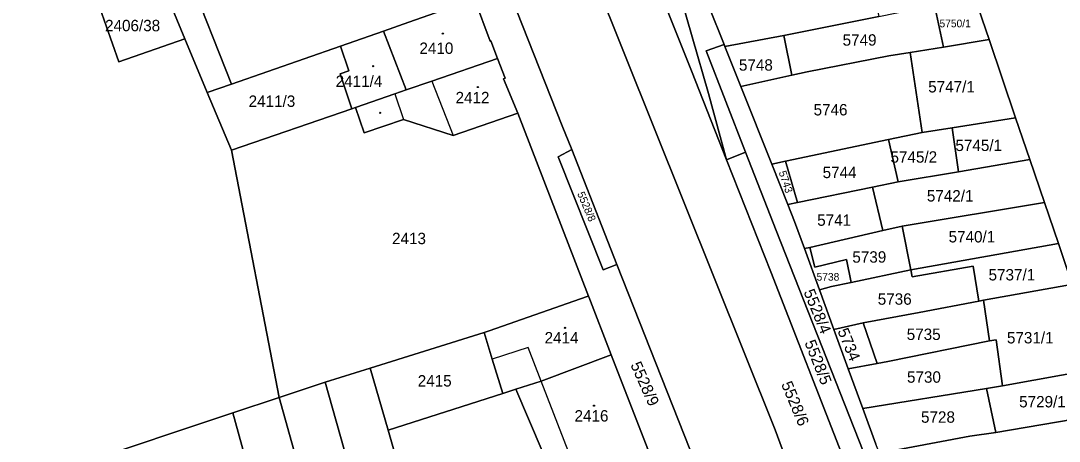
# Model space of a CAD drawing. Extents: x -596233 to -595156, y -1161235 to -1159375.
# Drawn here: x -595540.2 to -595385.4, y -1160534.7 to -1160472 of the extents above; entities that cross this region are included whole.
import ezdxf

# ---------------------------------------------------------------- set-up
doc = ezdxf.new("R2010")
doc.units = 0
for name, color, linetype in [('KN_CAR_KR', 7, 'Continuous'), ('KN_KULTURY', 7, 'Continuous'), ('KN_PARC_CIS_POZ', 7, 'Continuous'), ('KN_PARC_CIS_STAV', 7, 'Continuous'), ('KN_PARC_PLOCHA', 7, 'Continuous'), ('parcely_l', 7, 'Continuous')]:
    doc.layers.add(name, color=color, linetype=linetype)

msp = doc.modelspace()

# ---------------------------------------------------------------- linework, layer by layer
at = {"layer": 'KN_CAR_KR'}
for points in [[(-595478.93, -1160481.06), (-595475.78, -1160489.16)], [(-595484.48, -1160482.96), (-595483.18, -1160486.75)], [(-595464.57, -1160520.79), (-595469.94, -1160522.51)], [(-595462.66, -1160525.8), (-595464.57, -1160520.79)], [(-595458.27, -1160537.08), (-595462.66, -1160525.8)]]:
    msp.add_lwpolyline(points, dxfattribs=at)
at = {"layer": 'KN_KULTURY'}
for centre, radius in [((-595477.31, -1160473.97), 0.09), ((-595477.31, -1160473.97), 0.0398), ((-595487.7, -1160478.81), 0.09), ((-595487.7, -1160478.81), 0.0398), ((-595472.1, -1160481.93), 0.09), ((-595472.1, -1160481.93), 0.0398), ((-595486.65, -1160485.78), 0.09), ((-595486.65, -1160485.78), 0.0398), ((-595459.11, -1160517.83), 0.09), ((-595459.11, -1160517.83), 0.0398), ((-595454.78, -1160529.44), 0.09), ((-595454.78, -1160529.44), 0.0398)]:
    msp.add_circle(centre, radius, dxfattribs=at)
at = {"layer": 'KN_PARC_PLOCHA'}
for points in [[(-595480.11, -1160449.77), (-595472.61, -1160468.77), (-595482.39, -1160472.26), (-595486.17, -1160473.58), (-595492.56, -1160475.81), (-595508.83, -1160481.48), (-595528.05, -1160432.83), (-595511.82, -1160426.4), (-595509.73, -1160425.53), (-595507.69, -1160424.76), (-595503.18, -1160423.06), (-595492.34, -1160419.07), (-595485.65, -1160435.91), (-595483.73, -1160440.75)], [(-595457.13, -1160420.53), (-595452.68, -1160423.67), (-595454.14, -1160424.99), (-595454.84, -1160426.07), (-595455.1, -1160426.47), (-595455.14, -1160426.59), (-595455.63, -1160428.18), (-595455.9, -1160430.15), (-595455.46, -1160432.53), (-595443.78, -1160461.9), (-595443.74, -1160462.31), (-595442.58, -1160465.95), (-595437.71, -1160482.89), (-595435.02, -1160492.76), (-595440.26, -1160479.52), (-595450.45, -1160453.97), (-595457.27, -1160436.43), (-595463.58, -1160420.48), (-595460.73, -1160419.28)], [(-595510.84, -1160422.72), (-595509.73, -1160425.53), (-595511.82, -1160426.4), (-595528.05, -1160432.83), (-595508.83, -1160481.48), (-595512.47, -1160482.74), (-595515.77, -1160474.76), (-595519.03, -1160466.88), (-595535.01, -1160428.25), (-595525.01, -1160424.53), (-595512.03, -1160419.7)], [(-595412.29, -1160471.4), (-595426.49, -1160474.25), (-595435.25, -1160475.89), (-595435.37, -1160475.6), (-595437.6, -1160470), (-595431.78, -1160468.85), (-595430.08, -1160468.51), (-595413.69, -1160465.26)], [(-595515.77, -1160474.76), (-595525.61, -1160478.19), (-595528.45, -1160470.12), (-595519.03, -1160466.88)], [(-595469.16, -1160477.68), (-595478.93, -1160481.06), (-595482.76, -1160482.37), (-595486.17, -1160473.58), (-595482.39, -1160472.26), (-595472.61, -1160468.77), (-595470.28, -1160475.11), (-595470.14, -1160475.05)], [(-595395.86, -1160474.84), (-595402.67, -1160476), (-595404.01, -1160469.74), (-595403.74, -1160469.69), (-595397.98, -1160468.59)], [(-595402.67, -1160476), (-595407.63, -1160476.77), (-595410.8, -1160477.27), (-595423, -1160479.66), (-595425.3, -1160480.15), (-595426.49, -1160474.25), (-595412.29, -1160471.4), (-595404.01, -1160469.74)], [(-595482.76, -1160482.37), (-595484.48, -1160482.96), (-595490.33, -1160484.97), (-595490.89, -1160485.16), (-595492.64, -1160479.94), (-595491.34, -1160479.5), (-595492.56, -1160475.81), (-595486.17, -1160473.58)], [(-595425.3, -1160480.15), (-595432.87, -1160481.87), (-595435.25, -1160475.89), (-595426.49, -1160474.25)], [(-595391.91, -1160486.51), (-595401.38, -1160488), (-595405.86, -1160488.71), (-595407.63, -1160476.77), (-595402.67, -1160476), (-595395.86, -1160474.84)], [(-595490.89, -1160485.16), (-595508.84, -1160491.32), (-595512.47, -1160482.74), (-595508.83, -1160481.48), (-595492.56, -1160475.81), (-595491.34, -1160479.5), (-595492.64, -1160479.94)], [(-595466.15, -1160485.82), (-595475.78, -1160489.16), (-595483.18, -1160486.75), (-595489.02, -1160488.76), (-595490.33, -1160484.97), (-595484.48, -1160482.96), (-595482.76, -1160482.37), (-595478.93, -1160481.06), (-595469.16, -1160477.68), (-595468.04, -1160480.6), (-595468.28, -1160480.69)], [(-595405.86, -1160488.71), (-595410.86, -1160489.76), (-595426.24, -1160492.99), (-595428.28, -1160493.42), (-595432.87, -1160481.87), (-595425.3, -1160480.15), (-595423, -1160479.66), (-595410.8, -1160477.27), (-595407.63, -1160476.77)], [(-595466.15, -1160485.82), (-595455.62, -1160513.1), (-595455.78, -1160513.16), (-595470.4, -1160518.26), (-595471.16, -1160518.52), (-595488.16, -1160523.84), (-595494.86, -1160525.94), (-595501.74, -1160528.22), (-595508.84, -1160491.32), (-595490.89, -1160485.16), (-595490.33, -1160484.97), (-595489.02, -1160488.76), (-595483.18, -1160486.75), (-595475.78, -1160489.16)], [(-595389.79, -1160492.75), (-595400.44, -1160494.55), (-595401.38, -1160488), (-595391.91, -1160486.51)], [(-595400.44, -1160494.55), (-595409.42, -1160496.07), (-595410.86, -1160489.76), (-595405.86, -1160488.71), (-595401.38, -1160488)], [(-595409.42, -1160496.07), (-595413.27, -1160496.86), (-595424.44, -1160499.14), (-595426.24, -1160492.99), (-595410.86, -1160489.76)], [(-595451.35, -1160508.39), (-595453.41, -1160509.18), (-595460.14, -1160492.36), (-595458.09, -1160491.24)], [(-595387.16, -1160611.89), (-595387.99, -1160611.48), (-595389.9, -1160609.22), (-595391.18, -1160606.14), (-595392.54, -1160599.46), (-595400.06, -1160581.41), (-595406.58, -1160565.06), (-595417.51, -1160537.42), (-595428.41, -1160509.48), (-595435.02, -1160492.76), (-595432.17, -1160491.65), (-595427.63, -1160503.3), (-595402.33, -1160567.51), (-595397.47, -1160580.14), (-595392.95, -1160593.88)], [(-595424.44, -1160499.14), (-595425.89, -1160499.44), (-595428.28, -1160493.42), (-595426.24, -1160492.99)], [(-595387.61, -1160499.17), (-595408.84, -1160502.67), (-595411.72, -1160503.33), (-595413.27, -1160496.86), (-595409.42, -1160496.07), (-595400.44, -1160494.55), (-595389.79, -1160492.75)], [(-595411.72, -1160503.33), (-595422.6, -1160505.84), (-595423.4, -1160506.02), (-595424.87, -1160502), (-595425.89, -1160499.44), (-595424.44, -1160499.14), (-595413.27, -1160496.86)], [(-595385.54, -1160505.27), (-595407.56, -1160509.17), (-595408.84, -1160502.67), (-595387.61, -1160499.17)], [(-595407.56, -1160509.17), (-595416.45, -1160511.06), (-595417.14, -1160507.66), (-595421.83, -1160508.79), (-595422.6, -1160505.84), (-595411.72, -1160503.33), (-595408.84, -1160502.67)], [(-595416.45, -1160511.06), (-595419.36, -1160511.68), (-595421.16, -1160512.15), (-595423.4, -1160506.02), (-595422.6, -1160505.84), (-595421.83, -1160508.79), (-595417.14, -1160507.66)], [(-595383.47, -1160511.37), (-595383.9, -1160511.44), (-595396.7, -1160513.71), (-595397.38, -1160513.84), (-595398.25, -1160508.65), (-595407.35, -1160510.22), (-595407.56, -1160509.17), (-595385.54, -1160505.27)], [(-595397.38, -1160513.84), (-595406.3, -1160515.56), (-595414.64, -1160517.08), (-595419, -1160518.08), (-595421.16, -1160512.15), (-595419.36, -1160511.68), (-595416.45, -1160511.06), (-595407.56, -1160509.17), (-595407.35, -1160510.22), (-595398.25, -1160508.65)], [(-595379.24, -1160523.86), (-595380.41, -1160524.06), (-595393.86, -1160526.47), (-595394.82, -1160519.64), (-595395.79, -1160519.78), (-595396.7, -1160513.71), (-595383.9, -1160511.44), (-595383.47, -1160511.37)], [(-595452.21, -1160521.86), (-595462.66, -1160525.8), (-595466.42, -1160527), (-595468.37, -1160527.63), (-595469.94, -1160522.51), (-595471.16, -1160518.52), (-595470.4, -1160518.26), (-595455.78, -1160513.16), (-595455.62, -1160513.1), (-595455.57, -1160513.23)], [(-595395.79, -1160519.78), (-595410.99, -1160522.85), (-595412.56, -1160523.14), (-595414.64, -1160517.08), (-595406.3, -1160515.56), (-595397.38, -1160513.84), (-595396.7, -1160513.71)], [(-595412.56, -1160523.14), (-595416.86, -1160523.94), (-595419, -1160518.08), (-595414.64, -1160517.08)], [(-595468.37, -1160527.63), (-595485.49, -1160533.11), (-595488.16, -1160523.84), (-595471.16, -1160518.52), (-595469.94, -1160522.51)], [(-595393.86, -1160526.47), (-595396.24, -1160526.88), (-595414.7, -1160529.86), (-595416.86, -1160523.94), (-595412.56, -1160523.14), (-595410.99, -1160522.85), (-595395.79, -1160519.78), (-595394.82, -1160519.64)], [(-595446.91, -1160535.99), (-595456.95, -1160540), (-595457.11, -1160540.06), (-595459.28, -1160540.9), (-595460.22, -1160541.26), (-595468.67, -1160544.51), (-595470.65, -1160539.34), (-595462.48, -1160536.17), (-595466.42, -1160527), (-595462.66, -1160525.8), (-595452.21, -1160521.86), (-595446.74, -1160535.92)], [(-595485.49, -1160533.11), (-595480.83, -1160549.27), (-595480.77, -1160549.46), (-595477.74, -1160559.79), (-595484.7, -1160561.89), (-595494.86, -1160525.94), (-595488.16, -1160523.84)], [(-595377, -1160530.44), (-595378.58, -1160530.68), (-595383.5, -1160531.51), (-595394.87, -1160533.43), (-595396.24, -1160526.88), (-595393.86, -1160526.47), (-595380.41, -1160524.06), (-595379.24, -1160523.86)], [(-595484.7, -1160561.89), (-595484.65, -1160562.03), (-595491.67, -1160564.15), (-595501.74, -1160528.22), (-595494.86, -1160525.94)], [(-595468.67, -1160544.51), (-595474.06, -1160546.58), (-595480.83, -1160549.27), (-595485.49, -1160533.11), (-595468.37, -1160527.63), (-595466.42, -1160527), (-595462.48, -1160536.17), (-595470.65, -1160539.34)], [(-595394.87, -1160533.43), (-595398.75, -1160534.01), (-595412.2, -1160536.52), (-595412.76, -1160535.19), (-595414.7, -1160529.86), (-595396.24, -1160526.88)], [(-595491.67, -1160564.15), (-595496.82, -1160565.68), (-595497.17, -1160564.46), (-595499.01, -1160564.92), (-595505.53, -1160541.68), (-595508.65, -1160530.5), (-595501.74, -1160528.22)], [(-595505.53, -1160541.68), (-595512.56, -1160543.76), (-595543.49, -1160551.67), (-595573.13, -1160561.44), (-595574.69, -1160555.59), (-595575.09, -1160554.1), (-595567.58, -1160554.18), (-595561.74, -1160553.47), (-595555.43, -1160552), (-595549.75, -1160549.87), (-595543.95, -1160547.34), (-595539.12, -1160544.54), (-595535.58, -1160541.75), (-595531.82, -1160538.27), (-595508.65, -1160530.5)], [(-595382.51, -1160537.93), (-595391.82, -1160539.74), (-595409.56, -1160542.8), (-595412.2, -1160536.52), (-595398.75, -1160534.01), (-595394.87, -1160533.43), (-595383.5, -1160531.51)]]:
    msp.add_lwpolyline(points, close=True, dxfattribs=at)
for points in [[(-595372.46, -1160708.61), (-595394.62, -1160628.27), (-595399.34, -1160612.47), (-595409.37, -1160584.4), (-595416.28, -1160564.16), (-595427.75, -1160533.04), (-595463.86, -1160442.98)], [(-595463.86, -1160442.98), (-595427.75, -1160533.04), (-595416.28, -1160564.16), (-595409.37, -1160584.4), (-595399.34, -1160612.47), (-595394.62, -1160628.27), (-595372.46, -1160708.61)], [(-595450.45, -1160453.97), (-595440.26, -1160479.52), (-595435.02, -1160492.76), (-595428.41, -1160509.48), (-595417.51, -1160537.42), (-595406.58, -1160565.06), (-595400.06, -1160581.41), (-595392.54, -1160599.46), (-595391.18, -1160606.14), (-595389.9, -1160609.22), (-595382.6, -1160626.94)], [(-595528.45, -1160470.12), (-595525.61, -1160478.19), (-595515.77, -1160474.76), (-595512.47, -1160482.74), (-595508.84, -1160491.32), (-595501.74, -1160528.22), (-595508.65, -1160530.5), (-595531.82, -1160538.27), (-595535.58, -1160541.75), (-595539.12, -1160544.54), (-595543.95, -1160547.34), (-595549.75, -1160549.87), (-595555.43, -1160552), (-595561.74, -1160553.47), (-595567.58, -1160554.18), (-595575.09, -1160554.1), (-595578.75, -1160553.74), (-595587.04, -1160551.18), (-595595.2, -1160531.16), (-595616.66, -1160478.48), (-595625.45, -1160456.9)], [(-595437.6, -1160470), (-595435.37, -1160475.6), (-595438.06, -1160476.54), (-595432.17, -1160491.65), (-595435.02, -1160492.76), (-595437.71, -1160482.89), (-595442.58, -1160465.95)], [(-595446.74, -1160535.92), (-595452.21, -1160521.86), (-595455.57, -1160513.23), (-595455.62, -1160513.1), (-595466.15, -1160485.82), (-595468.28, -1160480.69), (-595468.04, -1160480.6), (-595469.16, -1160477.68), (-595470.14, -1160475.05), (-595470.28, -1160475.11), (-595472.61, -1160468.77)], [(-595395.18, -1160665.2), (-595403.64, -1160647.76), (-595408.31, -1160622.95), (-595419.59, -1160592.81), (-595425.82, -1160575.48), (-595430.55, -1160560.86), (-595431.84, -1160557.38), (-595435.5, -1160548.49), (-595451.35, -1160508.39), (-595458.09, -1160491.24), (-595459.53, -1160487.7), (-595467.14, -1160468.43)], [(-595467.14, -1160468.43), (-595459.53, -1160487.7), (-595458.09, -1160491.24), (-595460.14, -1160492.36), (-595453.41, -1160509.18), (-595451.35, -1160508.39), (-595435.5, -1160548.49)], [(-595383.47, -1160511.37), (-595385.54, -1160505.27), (-595387.61, -1160499.17), (-595389.79, -1160492.75), (-595391.91, -1160486.51), (-595395.86, -1160474.84), (-595397.98, -1160468.59)], [(-595402.33, -1160567.51), (-595427.63, -1160503.3), (-595432.17, -1160491.65), (-595438.06, -1160476.54), (-595435.37, -1160475.6), (-595435.25, -1160475.89), (-595432.87, -1160481.87), (-595428.28, -1160493.42), (-595425.89, -1160499.44), (-595424.87, -1160502), (-595423.4, -1160506.02), (-595421.16, -1160512.15), (-595419, -1160518.08), (-595416.86, -1160523.94), (-595414.7, -1160529.86), (-595412.76, -1160535.19)]]:
    msp.add_lwpolyline(points, dxfattribs=at)
at = {"layer": 'parcely_l'}
for points in [[(-595508.83, -1160481.48), (-595528.05, -1160432.83), (-595511.82, -1160426.4), (-595509.73, -1160425.53)], [(-595435.02, -1160492.76), (-595440.26, -1160479.52), (-595450.45, -1160453.97), (-595457.27, -1160436.43)], [(-595463.86, -1160442.98), (-595427.75, -1160533.04), (-595416.28, -1160564.16), (-595409.37, -1160584.4), (-595399.34, -1160612.47), (-595394.62, -1160628.27), (-595372.46, -1160708.61), (-595368.77, -1160707.68)], [(-595443.78, -1160461.9), (-595443.74, -1160462.31), (-595442.58, -1160465.95), (-595437.71, -1160482.89), (-595435.02, -1160492.76)], [(-595515.77, -1160474.76), (-595525.61, -1160478.19), (-595528.45, -1160470.12), (-595519.03, -1160466.88)], [(-595519.03, -1160466.88), (-595515.77, -1160474.76)], [(-595472.61, -1160468.77), (-595482.39, -1160472.26), (-595486.17, -1160473.58)], [(-595469.16, -1160477.68), (-595470.14, -1160475.05), (-595470.28, -1160475.11), (-595472.61, -1160468.77)], [(-595467.14, -1160468.43), (-595459.53, -1160487.7), (-595458.09, -1160491.24)], [(-595395.86, -1160474.84), (-595397.98, -1160468.59)], [(-595437.6, -1160470), (-595435.37, -1160475.6)], [(-595404.01, -1160469.74), (-595402.67, -1160476)], [(-595426.49, -1160474.25), (-595412.29, -1160471.4)], [(-595512.47, -1160482.74), (-595515.77, -1160474.76)], [(-595486.17, -1160473.58), (-595492.56, -1160475.81)], [(-595482.76, -1160482.37), (-595486.17, -1160473.58)], [(-595426.49, -1160474.25), (-595435.25, -1160475.89)], [(-595425.3, -1160480.15), (-595426.49, -1160474.25)], [(-595402.67, -1160476), (-595395.86, -1160474.84)], [(-595395.86, -1160474.84), (-595391.91, -1160486.51)], [(-595492.56, -1160475.81), (-595508.83, -1160481.48)], [(-595490.89, -1160485.16), (-595492.64, -1160479.94), (-595491.34, -1160479.5), (-595492.56, -1160475.81)], [(-595435.37, -1160475.6), (-595438.06, -1160476.54), (-595432.17, -1160491.65)], [(-595435.37, -1160475.6), (-595435.25, -1160475.89)], [(-595435.25, -1160475.89), (-595432.87, -1160481.87)], [(-595407.63, -1160476.77), (-595402.67, -1160476)], [(-595482.76, -1160482.37), (-595478.93, -1160481.06), (-595469.16, -1160477.68)], [(-595466.15, -1160485.82), (-595468.28, -1160480.69), (-595468.04, -1160480.6), (-595469.16, -1160477.68)], [(-595407.63, -1160476.77), (-595410.8, -1160477.27), (-595423, -1160479.66), (-595425.3, -1160480.15)], [(-595405.86, -1160488.71), (-595407.63, -1160476.77)], [(-595432.87, -1160481.87), (-595425.3, -1160480.15)], [(-595508.83, -1160481.48), (-595512.47, -1160482.74)], [(-595508.84, -1160491.32), (-595512.47, -1160482.74)], [(-595490.33, -1160484.97), (-595484.48, -1160482.96), (-595482.76, -1160482.37)], [(-595432.87, -1160481.87), (-595428.28, -1160493.42)], [(-595508.84, -1160491.32), (-595490.89, -1160485.16)], [(-595490.33, -1160484.97), (-595490.89, -1160485.16)], [(-595466.15, -1160485.82), (-595475.78, -1160489.16), (-595483.18, -1160486.75), (-595489.02, -1160488.76), (-595490.33, -1160484.97)], [(-595455.62, -1160513.1), (-595466.15, -1160485.82)], [(-595391.91, -1160486.51), (-595401.38, -1160488)], [(-595389.79, -1160492.75), (-595391.91, -1160486.51)], [(-595405.86, -1160488.71), (-595410.86, -1160489.76)], [(-595401.38, -1160488), (-595405.86, -1160488.71)], [(-595400.44, -1160494.55), (-595401.38, -1160488)], [(-595426.24, -1160492.99), (-595410.86, -1160489.76)], [(-595410.86, -1160489.76), (-595409.42, -1160496.07)], [(-595501.74, -1160528.22), (-595508.84, -1160491.32)], [(-595451.35, -1160508.39), (-595453.41, -1160509.18), (-595460.14, -1160492.36), (-595458.09, -1160491.24)], [(-595458.09, -1160491.24), (-595451.35, -1160508.39)], [(-595432.17, -1160491.65), (-595435.02, -1160492.76)], [(-595387.16, -1160611.89), (-595392.95, -1160593.88), (-595397.47, -1160580.14), (-595402.33, -1160567.51), (-595427.63, -1160503.3), (-595432.17, -1160491.65)], [(-595389.9, -1160609.22), (-595391.18, -1160606.14), (-595392.54, -1160599.46), (-595400.06, -1160581.41), (-595406.58, -1160565.06), (-595417.51, -1160537.42), (-595428.41, -1160509.48), (-595435.02, -1160492.76)], [(-595428.28, -1160493.42), (-595426.24, -1160492.99)], [(-595428.28, -1160493.42), (-595425.89, -1160499.44)], [(-595424.44, -1160499.14), (-595426.24, -1160492.99)], [(-595389.79, -1160492.75), (-595400.44, -1160494.55)], [(-595387.61, -1160499.17), (-595389.79, -1160492.75)], [(-595409.42, -1160496.07), (-595400.44, -1160494.55)], [(-595409.42, -1160496.07), (-595413.27, -1160496.86)], [(-595413.27, -1160496.86), (-595424.44, -1160499.14)], [(-595413.27, -1160496.86), (-595411.72, -1160503.33)], [(-595424.44, -1160499.14), (-595425.89, -1160499.44)], [(-595425.89, -1160499.44), (-595424.87, -1160502), (-595423.4, -1160506.02)], [(-595387.61, -1160499.17), (-595408.84, -1160502.67)], [(-595385.54, -1160505.27), (-595387.61, -1160499.17)], [(-595408.84, -1160502.67), (-595411.72, -1160503.33)], [(-595408.84, -1160502.67), (-595407.56, -1160509.17)], [(-595411.72, -1160503.33), (-595422.6, -1160505.84)], [(-595423.4, -1160506.02), (-595422.6, -1160505.84)], [(-595421.16, -1160512.15), (-595423.4, -1160506.02)], [(-595422.6, -1160505.84), (-595421.83, -1160508.79), (-595417.14, -1160507.66), (-595416.45, -1160511.06)], [(-595407.56, -1160509.17), (-595385.54, -1160505.27)], [(-595385.54, -1160505.27), (-595383.47, -1160511.37)], [(-595451.35, -1160508.39), (-595435.5, -1160548.49), (-595431.84, -1160557.38), (-595430.55, -1160560.86)], [(-595407.56, -1160509.17), (-595407.35, -1160510.22), (-595398.25, -1160508.65), (-595397.38, -1160513.84)], [(-595416.45, -1160511.06), (-595407.56, -1160509.17)], [(-595421.16, -1160512.15), (-595419.36, -1160511.68), (-595416.45, -1160511.06)], [(-595419, -1160518.08), (-595421.16, -1160512.15)], [(-595383.47, -1160511.37), (-595383.9, -1160511.44), (-595396.7, -1160513.71)], [(-595455.62, -1160513.1), (-595455.78, -1160513.16), (-595470.4, -1160518.26), (-595471.16, -1160518.52)], [(-595452.21, -1160521.86), (-595455.57, -1160513.23), (-595455.62, -1160513.1)], [(-595396.7, -1160513.71), (-595397.38, -1160513.84)], [(-595396.7, -1160513.71), (-595395.79, -1160519.78)], [(-595397.38, -1160513.84), (-595406.3, -1160515.56), (-595414.64, -1160517.08)], [(-595414.64, -1160517.08), (-595419, -1160518.08)], [(-595419, -1160518.08), (-595416.86, -1160523.94)], [(-595412.56, -1160523.14), (-595414.64, -1160517.08)], [(-595488.16, -1160523.84), (-595471.16, -1160518.52)], [(-595471.16, -1160518.52), (-595469.94, -1160522.51), (-595468.37, -1160527.63)], [(-595412.56, -1160523.14), (-595410.99, -1160522.85), (-595395.79, -1160519.78)], [(-595395.79, -1160519.78), (-595394.82, -1160519.64), (-595393.86, -1160526.47)], [(-595466.42, -1160527), (-595462.66, -1160525.8), (-595452.21, -1160521.86)], [(-595446.91, -1160535.99), (-595446.74, -1160535.92), (-595452.21, -1160521.86)], [(-595494.86, -1160525.94), (-595488.16, -1160523.84)], [(-595488.16, -1160523.84), (-595485.49, -1160533.11)], [(-595416.86, -1160523.94), (-595412.56, -1160523.14)], [(-595414.7, -1160529.86), (-595416.86, -1160523.94)], [(-595393.86, -1160526.47), (-595380.41, -1160524.06), (-595379.24, -1160523.86)], [(-595501.74, -1160528.22), (-595494.86, -1160525.94)], [(-595484.7, -1160561.89), (-595494.86, -1160525.94)], [(-595468.37, -1160527.63), (-595485.49, -1160533.11)], [(-595468.67, -1160544.51), (-595470.65, -1160539.34), (-595462.48, -1160536.17), (-595466.42, -1160527)], [(-595466.42, -1160527), (-595468.37, -1160527.63)], [(-595396.24, -1160526.88), (-595414.7, -1160529.86)], [(-595393.86, -1160526.47), (-595396.24, -1160526.88)], [(-595396.24, -1160526.88), (-595394.87, -1160533.43)], [(-595508.65, -1160530.5), (-595501.74, -1160528.22)], [(-595501.74, -1160528.22), (-595491.67, -1160564.15)], [(-595575.09, -1160554.1), (-595567.58, -1160554.18), (-595561.74, -1160553.47), (-595555.43, -1160552), (-595549.75, -1160549.87), (-595543.95, -1160547.34), (-595539.12, -1160544.54), (-595535.58, -1160541.75), (-595531.82, -1160538.27), (-595508.65, -1160530.5)], [(-595505.53, -1160541.68), (-595508.65, -1160530.5)], [(-595412.2, -1160536.52), (-595412.76, -1160535.19), (-595414.7, -1160529.86)], [(-595394.87, -1160533.43), (-595383.5, -1160531.51)], [(-595485.49, -1160533.11), (-595480.83, -1160549.27)], [(-595412.2, -1160536.52), (-595398.75, -1160534.01), (-595394.87, -1160533.43)]]:
    msp.add_lwpolyline(points, dxfattribs=at)

# ---------------------------------------------------------------- texts
at = {"layer": 'KN_PARC_CIS_POZ'}
for s, height, p in [('2406/38', 1.7, (-595527.6766, -1160473.61)), ('5750/1', 1.14, (-595403.26, -1160473.02)), ('5749', 1.7, (-595417.7066, -1160475.76)), ('5747/1', 1.7, (-595404.9466, -1160482.74)), ('2411/3', 1.7, (-595506.2666, -1160484.89)), ('5745/1', 1.7, (-595400.8866, -1160491.47)), ('5745/2', 1.7, (-595410.5666, -1160493.21)), ('5744', 1.7, (-595420.6866, -1160495.51)), ('5742/1', 1.7, (-595405.1466, -1160499)), ('2413', 1.7, (-595484.8866, -1160505.36)), ('5740/1', 1.7, (-595401.9066, -1160505.1)), ('5739', 1.7, (-595416.2566, -1160508.12)), ('5737/1', 1.7, (-595395.9466, -1160510.77)), ('5735', 1.7, (-595408.1466, -1160519.65)), ('5731/1', 1.7, (-595393.2066, -1160520.16)), ('2415', 1.7, (-595481.0566, -1160526.59)), ('5729/1', 1.7, (-595391.3866, -1160529.7)), ('5728', 1.7, (-595406.0166, -1160531.99))]:
    msp.add_text(s, height=height, dxfattribs=at).set_placement(p)
for s, height, rotation, p in [('5528/8', 1.14, 292.808787, (-595457.3021, -1160497.8226)), ('5528/4', 1.7, 292.285417, (-595423.5566, -1160512.4732)), ('5528/5', 1.7, 291.645363, (-595423.4167, -1160520.033)), ('5528/9', 1.7, 294.145683, (-595449.3803, -1160523.3448)), ('5528/6', 1.7, 292.703519, (-595426.899, -1160526.2366))]:
    msp.add_text(s, height=height, rotation=rotation, dxfattribs=at).set_placement(p)
at = {"layer": 'KN_PARC_CIS_STAV'}
for s, height, p in [('2410', 1.7, (-595480.8066, -1160476.99)), ('5748', 1.7, (-595433.1666, -1160479.49)), ('2411/4', 1.7, (-595493.2916, -1160481.92)), ('2412', 1.7, (-595475.4166, -1160484.35)), ('5746', 1.7, (-595422.0366, -1160486.16)), ('5741', 1.7, (-595421.4966, -1160502.62)), ('5738', 1.14, (-595421.59, -1160510.8)), ('5736', 1.7, (-595412.4666, -1160514.39)), ('2414', 1.7, (-595462.1366, -1160520.16)), ('5730', 1.7, (-595408.1066, -1160526.02)), ('2416', 1.7, (-595457.6766, -1160531.81))]:
    msp.add_text(s, height=height, dxfattribs=at).set_placement(p)
for s, height, rotation, p in [('5743', 1.14, 288.535394, (-595427.2544, -1160494.6384)), ('5734', 1.7, 292.316631, (-595418.5035, -1160518.2968))]:
    msp.add_text(s, height=height, rotation=rotation, dxfattribs=at).set_placement(p)

doc.saveas('drawing.dxf')
